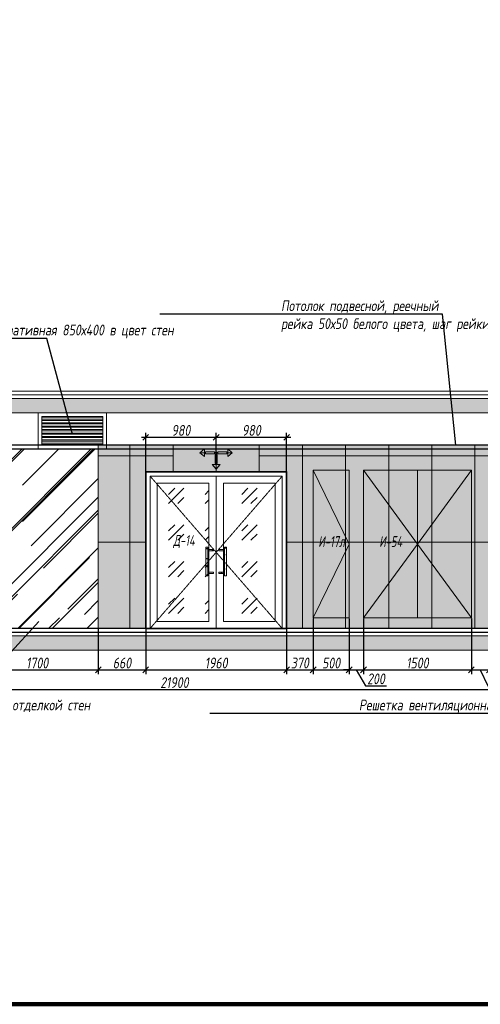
# Model space of a CAD drawing. Header units: millimetres. Extents: x -76220005 to 7466349, y -86687 to 22351.
# Tile 338 of 493: x 162202 to 168611, y -10017 to 3671. Entities that reach past the tile are written whole.
import ezdxf
from ezdxf import colors
from ezdxf.entities.mleader import LeaderData, LeaderLine
from ezdxf.math import Vec2, Vec3

# ---------------------------------------------------------------- set-up
doc = ezdxf.new("R2010")
doc.units = ezdxf.units.MM
doc.linetypes.add('( Hidden )', pattern=[0.375, 0.25, -0.125])
doc.linetypes.add('DASHDOT', pattern=[25.4, 12.7, -6.35, 0, -6.35])
doc.layers.get('Defpoints').update_dxf_attribs({"color": 31})
for name, color, linetype, lineweight in [('A-DETL-GENF', 7, 'Continuous', 5), ('meb', 26, 'Continuous', 15), ('nadpisi_v_tablice', 7, 'Continuous', 9), ('Двери', 7, 'Continuous', 5), ('Отделка стен', 253, 'Continuous', 0), ('пот', 183, 'Continuous', 9)]:
    doc.layers.add(name, color=color, linetype=linetype, lineweight=lineweight)
doc.layers.add('dim_razv', color=7, linetype='DASHDOT', lineweight=9, true_color=0x285228)
doc.layers.add('pol', color=7, linetype='Continuous', lineweight=15, true_color=0x55666d)
doc.styles.add('fl_iso paper', font='isocpeur.ttf', dxfattribs={"width": 0.8, "oblique": 10})
doc.styles.add('In tre', font='isocpeur.ttf', dxfattribs={"width": 0.8, "oblique": 10})
doc.dimstyles.new('In tre 1_50', dxfattribs={"dimtxt": 150, "dimasz": 80, "dimexe": 60, "dimexo": 10, "dimgap": 20, "dimtad": 1, "dimdec": 0, "dimrnd": 5, "dimzin": 0, "dimdsep": 46, "dimtxsty": 'fl_iso paper', "dimblk": 'OBLIQUE', "dimcen": 0, "dimdle": 60, "dimadec": 0, "dimazin": 0, "dimtfac": 1, "dimtdec": 0, "dimtofl": 0, "dimtmove": 1, "dimatfit": 1, "dimfxl": 40, "dimtolj": 1, "dimtzin": 0, "dimarcsym": 1})
pattern_1 = [(352.5, (-100535.84, 244655.6), (100.426047, 107.214405), [0, -115.824, 0, -129.54, 0, -123.825]), (322.5, (-100535.84, 244655.6), (247.41986, 56.70328), [0, -62.484, 0, -104.394, 0, -40.005]), (282.5, (-100602.11, 244721.87), (168.099694, -167.489948), [0, -38.1, 0, -137.16, 0, -179.07]), (272.5, (-100602.1, 244721.87), (209.26523, -114.68433), [0, -19.05, 0, -89.916, 0, -102.87])]

# ---------------------------------------------------------------- blocks, each defined once
blk = doc.blocks.new('_Oblique')
at = {"color": 0, "linetype": 'ByBlock', "lineweight": -2}
blk.add_line((-0.5, -0.5), (0.5, 0.5), dxfattribs=at)
blk = doc.blocks.new('*D122')
at = {"layer": 'Defpoints', "color": 0, "linetype": 'ByBlock', "transparency": 16777216}
for p in [(153406, -5093), (175306, -5093), (175306, -5639)]:
    blk.add_point(p, dxfattribs=at)
at = {"layer": 'dim_razv', "color": 0, "linetype": 'ByBlock', "lineweight": -2, "transparency": 16777216}
for p, q in [((153406, -5103), (153406, -5699)), ((175306, -5103), (175306, -5699)), ((153346, -5639), (175366, -5639))]:
    blk.add_line(p, q, dxfattribs=at)
at = {"layer": 'dim_razv', "color": 0, "linetype": 'ByBlock', "lineweight": -2, "transparency": 16777216, "xscale": 80, "yscale": 80, "zscale": 80, "rotation": 180}
blk.add_blockref('_Oblique', (153406, -5639), dxfattribs=at)
at = {"layer": 'dim_razv', "color": 0, "linetype": 'ByBlock', "lineweight": -2, "transparency": 16777216, "xscale": 80, "yscale": 80, "zscale": 80}
blk.add_blockref('_Oblique', (175306, -5639), dxfattribs=at)
at = {"layer": 'dim_razv', "color": 0, "linetype": 'ByBlock', "transparency": 16777216, "insert": (164356, -5544), "char_height": 150, "attachment_point": 5, "style": 'fl_iso paper'}
blk.add_mtext('\\A1;21900', dxfattribs=at)
blk = doc.blocks.new('*D172')
at = {"layer": 'Defpoints', "color": 0, "linetype": 'ByBlock', "transparency": 16777216}
for p in [(161596, -4793), (163296, -4793), (163296, -5367)]:
    blk.add_point(p, dxfattribs=at)
at = {"layer": 'dim_razv', "color": 0, "linetype": 'ByBlock', "lineweight": -2, "transparency": 16777216}
for p, q in [((161596, -4803), (161596, -5427)), ((163296, -4803), (163296, -5427)), ((161536, -5367), (163356, -5367))]:
    blk.add_line(p, q, dxfattribs=at)
at = {"layer": 'dim_razv', "color": 0, "linetype": 'ByBlock', "lineweight": -2, "transparency": 16777216, "xscale": 80, "yscale": 80, "zscale": 80, "rotation": 180}
blk.add_blockref('_Oblique', (161596, -5367), dxfattribs=at)
at = {"layer": 'dim_razv', "color": 0, "linetype": 'ByBlock', "lineweight": -2, "transparency": 16777216, "xscale": 80, "yscale": 80, "zscale": 80}
blk.add_blockref('_Oblique', (163296, -5367), dxfattribs=at)
at = {"layer": 'dim_razv', "color": 0, "linetype": 'ByBlock', "transparency": 16777216, "insert": (162446, -5272), "char_height": 150, "attachment_point": 5, "style": 'fl_iso paper'}
blk.add_mtext('\\A1;1700', dxfattribs=at)
blk = doc.blocks.new('*D173')
at = {"layer": 'Defpoints', "color": 0, "linetype": 'ByBlock', "transparency": 16777216}
for p in [(163296, -4793), (163956, -4793), (163956, -5367)]:
    blk.add_point(p, dxfattribs=at)
at = {"layer": 'dim_razv', "color": 0, "linetype": 'ByBlock', "lineweight": -2, "transparency": 16777216}
for p, q in [((163296, -4803), (163296, -5427)), ((163956, -4803), (163956, -5427)), ((163236, -5367), (164016, -5367))]:
    blk.add_line(p, q, dxfattribs=at)
at = {"layer": 'dim_razv', "color": 0, "linetype": 'ByBlock', "lineweight": -2, "transparency": 16777216, "xscale": 80, "yscale": 80, "zscale": 80, "rotation": 180}
blk.add_blockref('_Oblique', (163296, -5367), dxfattribs=at)
at = {"layer": 'dim_razv', "color": 0, "linetype": 'ByBlock', "lineweight": -2, "transparency": 16777216, "xscale": 80, "yscale": 80, "zscale": 80}
blk.add_blockref('_Oblique', (163956, -5367), dxfattribs=at)
at = {"layer": 'dim_razv', "color": 0, "linetype": 'ByBlock', "transparency": 16777216, "insert": (163626, -5272), "char_height": 150, "attachment_point": 5, "style": 'fl_iso paper'}
blk.add_mtext('\\A1;660', dxfattribs=at)
blk = doc.blocks.new('*D174')
at = {"layer": 'Defpoints', "color": 0, "linetype": 'ByBlock', "transparency": 16777216}
for p in [(163956, -4793), (165916, -4793), (165916, -5367)]:
    blk.add_point(p, dxfattribs=at)
at = {"layer": 'dim_razv', "color": 0, "linetype": 'ByBlock', "lineweight": -2, "transparency": 16777216}
for p, q in [((163956, -4803), (163956, -5427)), ((165916, -4803), (165916, -5427)), ((163896, -5367), (165976, -5367))]:
    blk.add_line(p, q, dxfattribs=at)
at = {"layer": 'dim_razv', "color": 0, "linetype": 'ByBlock', "lineweight": -2, "transparency": 16777216, "xscale": 80, "yscale": 80, "zscale": 80, "rotation": 180}
blk.add_blockref('_Oblique', (163956, -5367), dxfattribs=at)
at = {"layer": 'dim_razv', "color": 0, "linetype": 'ByBlock', "lineweight": -2, "transparency": 16777216, "xscale": 80, "yscale": 80, "zscale": 80}
blk.add_blockref('_Oblique', (165916, -5367), dxfattribs=at)
at = {"layer": 'dim_razv', "color": 0, "linetype": 'ByBlock', "transparency": 16777216, "insert": (164936, -5272), "char_height": 150, "attachment_point": 5, "style": 'fl_iso paper'}
blk.add_mtext('\\A1;1960', dxfattribs=at)
blk = doc.blocks.new('*D175')
at = {"layer": 'Defpoints', "color": 0, "linetype": 'ByBlock', "transparency": 16777216}
for p in [(166286, -4643), (165916, -4793), (166286, -5367)]:
    blk.add_point(p, dxfattribs=at)
at = {"layer": 'dim_razv', "color": 0, "linetype": 'ByBlock', "lineweight": -2, "transparency": 16777216}
for p, q in [((166286, -4653), (166286, -5427)), ((165916, -4803), (165916, -5427)), ((165856, -5367), (166346, -5367))]:
    blk.add_line(p, q, dxfattribs=at)
at = {"layer": 'dim_razv', "color": 0, "linetype": 'ByBlock', "lineweight": -2, "transparency": 16777216, "xscale": 80, "yscale": 80, "zscale": 80, "rotation": 180}
blk.add_blockref('_Oblique', (165916, -5367), dxfattribs=at)
at = {"layer": 'dim_razv', "color": 0, "linetype": 'ByBlock', "lineweight": -2, "transparency": 16777216, "xscale": 80, "yscale": 80, "zscale": 80}
blk.add_blockref('_Oblique', (166286, -5367), dxfattribs=at)
at = {"layer": 'dim_razv', "color": 0, "linetype": 'ByBlock', "transparency": 16777216, "insert": (166101, -5272), "char_height": 150, "attachment_point": 5, "style": 'fl_iso paper'}
blk.add_mtext('\\A1;370', dxfattribs=at)
blk = doc.blocks.new('*D176')
at = {"layer": 'Defpoints', "color": 0, "linetype": 'ByBlock', "transparency": 16777216}
for p in [(166286, -4643), (166786, -4643), (166786, -5367)]:
    blk.add_point(p, dxfattribs=at)
at = {"layer": 'dim_razv', "color": 0, "linetype": 'ByBlock', "lineweight": -2, "transparency": 16777216}
for p, q in [((166286, -4653), (166286, -5427)), ((166786, -4653), (166786, -5427)), ((166226, -5367), (166846, -5367))]:
    blk.add_line(p, q, dxfattribs=at)
at = {"layer": 'dim_razv', "color": 0, "linetype": 'ByBlock', "lineweight": -2, "transparency": 16777216, "xscale": 80, "yscale": 80, "zscale": 80, "rotation": 180}
blk.add_blockref('_Oblique', (166286, -5367), dxfattribs=at)
at = {"layer": 'dim_razv', "color": 0, "linetype": 'ByBlock', "lineweight": -2, "transparency": 16777216, "xscale": 80, "yscale": 80, "zscale": 80}
blk.add_blockref('_Oblique', (166786, -5367), dxfattribs=at)
at = {"layer": 'dim_razv', "color": 0, "linetype": 'ByBlock', "transparency": 16777216, "insert": (166536, -5272), "char_height": 150, "attachment_point": 5, "style": 'fl_iso paper'}
blk.add_mtext('\\A1;500', dxfattribs=at)
blk = doc.blocks.new('*D177')
at = {"layer": 'Defpoints', "color": 0, "linetype": 'ByBlock', "transparency": 16777216}
for p in [(166786, -4643), (166986, -4643), (166986, -5367)]:
    blk.add_point(p, dxfattribs=at)
at = {"layer": 'dim_razv', "color": 0, "linetype": 'ByBlock', "lineweight": -2, "transparency": 16777216}
for p, q in [((166786, -4653), (166786, -5427)), ((166986, -4653), (166986, -5427)), ((166786, -5367), (166706, -5367)), ((166786, -5367), (166986, -5367)), ((166886, -5367), (167012, -5587)), ((166986, -5367), (167066, -5367)), ((167012, -5587), (167307, -5587))]:
    blk.add_line(p, q, dxfattribs=at)
at = {"layer": 'dim_razv', "color": 0, "linetype": 'ByBlock', "lineweight": -2, "transparency": 16777216, "xscale": 80, "yscale": 80, "zscale": 80}
blk.add_blockref('_Oblique', (166786, -5367), dxfattribs=at)
at = {"layer": 'dim_razv', "color": 0, "linetype": 'ByBlock', "lineweight": -2, "transparency": 16777216, "xscale": 80, "yscale": 80, "zscale": 80, "rotation": 180}
blk.add_blockref('_Oblique', (166986, -5367), dxfattribs=at)
at = {"layer": 'dim_razv', "color": 0, "linetype": 'ByBlock', "transparency": 16777216, "insert": (167160, -5492), "char_height": 150, "attachment_point": 5, "style": 'fl_iso paper'}
blk.add_mtext('\\A1;200', dxfattribs=at)
blk = doc.blocks.new('*D178')
at = {"layer": 'Defpoints', "color": 0, "linetype": 'ByBlock', "transparency": 16777216}
for p in [(166986, -4643), (168486, -4643), (168486, -5367)]:
    blk.add_point(p, dxfattribs=at)
at = {"layer": 'dim_razv', "color": 0, "linetype": 'ByBlock', "lineweight": -2, "transparency": 16777216}
for p, q in [((166986, -4653), (166986, -5427)), ((168486, -4653), (168486, -5427)), ((166926, -5367), (168546, -5367))]:
    blk.add_line(p, q, dxfattribs=at)
at = {"layer": 'dim_razv', "color": 0, "linetype": 'ByBlock', "lineweight": -2, "transparency": 16777216, "xscale": 80, "yscale": 80, "zscale": 80, "rotation": 180}
blk.add_blockref('_Oblique', (166986, -5367), dxfattribs=at)
at = {"layer": 'dim_razv', "color": 0, "linetype": 'ByBlock', "lineweight": -2, "transparency": 16777216, "xscale": 80, "yscale": 80, "zscale": 80}
blk.add_blockref('_Oblique', (168486, -5367), dxfattribs=at)
at = {"layer": 'dim_razv', "color": 0, "linetype": 'ByBlock', "transparency": 16777216, "insert": (167736, -5272), "char_height": 150, "attachment_point": 5, "style": 'fl_iso paper'}
blk.add_mtext('\\A1;1500', dxfattribs=at)
blk = doc.blocks.new('*D179')
at = {"layer": 'Defpoints', "color": 0, "linetype": 'ByBlock', "transparency": 16777216}
for p in [(168486, -4643), (168736, -4793), (168736, -5367)]:
    blk.add_point(p, dxfattribs=at)
at = {"layer": 'dim_razv', "color": 0, "linetype": 'ByBlock', "lineweight": -2, "transparency": 16777216}
for p, q in [((168486, -4653), (168486, -5427)), ((168736, -4803), (168736, -5427)), ((168426, -5367), (168796, -5367)), ((168611, -5367), (168715, -5587)), ((168715, -5587), (169010, -5587))]:
    blk.add_line(p, q, dxfattribs=at)
at = {"layer": 'dim_razv', "color": 0, "linetype": 'ByBlock', "lineweight": -2, "transparency": 16777216, "xscale": 80, "yscale": 80, "zscale": 80, "rotation": 180}
blk.add_blockref('_Oblique', (168486, -5367), dxfattribs=at)
at = {"layer": 'dim_razv', "color": 0, "linetype": 'ByBlock', "lineweight": -2, "transparency": 16777216, "xscale": 80, "yscale": 80, "zscale": 80}
blk.add_blockref('_Oblique', (168736, -5367), dxfattribs=at)
at = {"layer": 'dim_razv', "color": 0, "linetype": 'ByBlock', "transparency": 16777216, "insert": (168863, -5492), "char_height": 150, "attachment_point": 5, "style": 'fl_iso paper'}
blk.add_mtext('\\A1;250', dxfattribs=at)
blk = doc.blocks.new('1')
at = {"layer": 'pol', "linetype": 'ByBlock'}
h = blk.add_hatch(color=1, dxfattribs=at)
h.paths.add_polyline_path([(35776, 73135), (35803, 73135), (35803, 73259), (35776, 73259)])
h.paths.add_polyline_path([(35790, 73275), (35843, 73275), (35790, 73338)])
h.paths.add_polyline_path([(35790, 73275), (35736, 73275), (35790, 73338)])
edge = h.paths.add_edge_path()
edge.add_arc((35790, 73111), 13.4, 0, 360)
h = blk.add_hatch(color=1, dxfattribs=at)
h.paths.add_polyline_path([(35813, 73097), (35813, 73124), (35937, 73124), (35937, 73097)])
h.paths.add_polyline_path([(35952, 73111), (35952, 73164), (36016, 73111)])
h.paths.add_polyline_path([(35952, 73111), (35952, 73057), (36016, 73111)])
at = {"layer": 'pol', "color": 1, "linetype": 'ByBlock'}
for points in [[(35790, 73275), (35736, 73275), (35790, 73338), (35790, 73275)], [(35790, 73275), (35843, 73275), (35790, 73338), (35790, 73275)], [(35952, 73111), (35952, 73164), (36016, 73111), (35952, 73111)], [(35952, 73111), (35952, 73057), (36016, 73111), (35952, 73111)]]:
    blk.add_lwpolyline(points, dxfattribs=at)
for points in [[(35776, 73135), (35803, 73135), (35803, 73259), (35776, 73259)], [(35813, 73097), (35813, 73124), (35937, 73124), (35937, 73097)]]:
    blk.add_lwpolyline(points, close=True, dxfattribs=at)
blk.add_circle((35790, 73111), 13.4, dxfattribs=at)
blk = doc.blocks.new('*D205')
at = {"color": 0, "lineweight": -2, "transparency": 16777216}
for p, q in [((163896, -2133), (164996, -2133)), ((163956, -2603), (163956, -2073)), ((164936, -2283), (164936, -2073))]:
    blk.add_line(p, q, dxfattribs=at)
at = {"layer": 'Defpoints', "color": 0, "transparency": 16777216}
for p in [(164936, -2133), (164936, -2293), (163956, -2613)]:
    blk.add_point(p, dxfattribs=at)
at = {"color": 0, "lineweight": -2, "transparency": 16777216, "xscale": 80, "yscale": 80, "zscale": 80, "rotation": 180}
blk.add_blockref('_Oblique', (163956, -2133), dxfattribs=at)
at = {"color": 0, "lineweight": -2, "transparency": 16777216, "xscale": 80, "yscale": 80, "zscale": 80}
blk.add_blockref('_Oblique', (164936, -2133), dxfattribs=at)
at = {"color": 0, "transparency": 16777216, "insert": (164446, -2038), "char_height": 150, "attachment_point": 5, "style": 'fl_iso paper'}
blk.add_mtext('\\A1;980', dxfattribs=at)
blk = doc.blocks.new('*D206')
at = {"color": 0, "lineweight": -2, "transparency": 16777216}
for p, q in [((164876, -2133), (165976, -2133)), ((164936, -2339), (164936, -2073)), ((165916, -2603), (165916, -2073))]:
    blk.add_line(p, q, dxfattribs=at)
at = {"layer": 'Defpoints', "color": 0, "transparency": 16777216}
for p in [(165916, -2133), (164936, -2349), (165916, -2613)]:
    blk.add_point(p, dxfattribs=at)
at = {"color": 0, "lineweight": -2, "transparency": 16777216, "xscale": 80, "yscale": 80, "zscale": 80, "rotation": 180}
blk.add_blockref('_Oblique', (164936, -2133), dxfattribs=at)
at = {"color": 0, "lineweight": -2, "transparency": 16777216, "xscale": 80, "yscale": 80, "zscale": 80}
blk.add_blockref('_Oblique', (165916, -2133), dxfattribs=at)
at = {"color": 0, "transparency": 16777216, "insert": (165426, -2038), "char_height": 150, "attachment_point": 5, "style": 'fl_iso paper'}
blk.add_mtext('\\A1;980', dxfattribs=at)

msp = doc.modelspace()

# ---------------------------------------------------------------- hatches: boundary and pattern name
at = {"true_color": 0x5294a7}
h = msp.add_hatch(dxfattribs=at)
h.set_pattern_fill('AR-RROOF', color=135, scale=20, angle=45, style=0)
h.set_pattern_definition([(45, (-410, 0), (431.0523, 1149.4728), [7620, -1016, 2540, -508]), (45, (-111.86, 657.35), (-836.96, 118.5394), [1524, -167.64, 3048, -381]), (45, (-535.72, 484.93), (1627.2224, 2108.56414), [4064, -711.2, 2032, -508])])
h.paths.add_polyline_path([(161596, -2292.9), (163296, -2292.9), (163296, -4792.9), (161596, -4792.9)])
at = {"true_color": 0xcccccc}
h = msp.add_hatch(dxfattribs=at)
h.set_pattern_fill('AR-SAND', color=254, scale=3, angle=315)
h.set_pattern_definition(pattern_1)
h.paths.add_polyline_path([(164820.7, -4057.8), (164793.6, -4057.8), (164793.6, -3661.3), (164820.7, -3661.3)])
h = msp.add_hatch(dxfattribs=at)
h.set_pattern_fill('AR-SAND', color=254, scale=3, angle=315)
h.set_pattern_definition(pattern_1)
edge = h.paths.add_edge_path()
edge.add_line((164893.2, -3692.3), (164820.7, -3692.3))
edge.add_line((164820.7, -3692.3), (164820.7, -3711.6))
edge.add_line((164820.7, -3711.6), (164893.2, -3711.6))
edge.add_arc((164887.9, -3701.9), 11, 298.44951, 421.55049)
h = msp.add_hatch(dxfattribs=at)
h.set_pattern_fill('AR-SAND', color=254, scale=3, angle=315)
h.set_pattern_definition(pattern_1)
edge = h.paths.add_edge_path()
edge.add_line((164978.9, -3692.3), (165051.3, -3692.3))
edge.add_line((165051.3, -3692.3), (165051.3, -3711.6))
edge.add_line((165051.3, -3711.6), (164978.9, -3711.6))
edge.add_arc((164984.2, -3701.9), 11, 118.44951, 241.55049, ccw=False)
h = msp.add_hatch(dxfattribs=at)
h.set_pattern_fill('AR-SAND', color=254, scale=3, angle=315)
h.set_pattern_definition(pattern_1)
h.paths.add_polyline_path([(165051.3, -4057.8), (165078.4, -4057.8), (165078.4, -3661.3), (165051.3, -3661.3)])
h = msp.add_hatch(dxfattribs=at)
h.set_pattern_fill('AR-SAND', color=254, scale=3, angle=315)
h.set_pattern_definition(pattern_1)
edge = h.paths.add_edge_path()
edge.add_line((164893.2, -4026.9), (164820.7, -4026.9))
edge.add_line((164820.7, -4026.9), (164820.7, -4007.6))
edge.add_line((164820.7, -4007.6), (164893.2, -4007.6))
edge.add_arc((164887.9, -4017.2), 11, -61.55049, 61.55049, ccw=False)
h = msp.add_hatch(dxfattribs=at)
h.set_pattern_fill('AR-SAND', color=254, scale=3, angle=315)
h.set_pattern_definition(pattern_1)
edge = h.paths.add_edge_path()
edge.add_line((164978.9, -4026.9), (165051.3, -4026.9))
edge.add_line((165051.3, -4026.9), (165051.3, -4007.6))
edge.add_line((165051.3, -4007.6), (164978.9, -4007.6))
edge.add_arc((164984.2, -4017.2), 11, 118.44951, 241.55049)
at = {"layer": 'A-DETL-GENF'}
h = msp.add_hatch(dxfattribs=at)
h.set_pattern_fill('ANSI35', color=256, scale=20, style=0)
h.paths.add_polyline_path([(253226, -1792.9), (253226, -1592.9), (152547.4, -1592.9), (152547.4, -1792.9)])
h.paths.add_polyline_path([(260386, -4892.9), (260386, -5092.9), (310754.9, -5092.9), (310754.9, -4892.9)])
h.paths.add_polyline_path([(253226, -5092.9), (253226, -4892.9), (152547.4, -4892.9), (152547.4, -5092.9)])
at = {"layer": 'dim_razv', "true_color": 0xeceae4, "transparency": 33554687}
h = msp.add_hatch(dxfattribs=at)
h.set_pattern_fill('AR-SAND', color=254, scale=3, angle=315)
h.set_pattern_definition([(352.5, (120932.77, 10341.21), (100.42605, 107.214405), [0, -115.824, 0, -129.54, 0, -123.825]), (322.5, (120932.77, 10341.21), (247.41986, 56.70328), [0, -62.484, 0, -104.394, 0, -40.005]), (282.5, (120866.5, 10407.49), (168.09969, -167.48995), [0, -38.1, 0, -137.16, 0, -179.07]), (272.5, (120866.5, 10407.49), (209.26523, -114.68433), [0, -19.05, 0, -89.916, 0, -102.87])])
h.paths.add_polyline_path([(153406, -2242.9), (153686, -2242.9), (153686, -4792.9), (153406, -4792.9)])
h.paths.add_polyline_path([(154736, -4792.9), (154736, -2242.9), (161596, -2242.9), (161596, -4792.9), (156686, -4792.9), (156686, -2592.9), (155236, -2592.9), (155236, -4792.9)])
h.paths.add_polyline_path([(156936, -4742.9), (157736, -4742.9), (157736, -4092.9), (156936, -4092.9)], flags=16)
h.paths.add_polyline_path([(163296, -4792.9), (163296, -2242.9), (191086, -2242.9), (191086, -4792.9), (170186, -4792.9), (170186, -2592.9), (168736, -2592.9), (168736, -4792.9), (165916, -4792.9), (165916, -2612.9), (163956, -2612.9), (163956, -4792.9)])
h.paths.add_polyline_path([(170586, -4742.9), (171386, -4742.9), (171386, -4092.9), (170586, -4092.9)], flags=16)
h.paths.add_polyline_path([(192596, -4792.9), (192596, -2592.9), (191086, -2592.9), (191086, -2242.9), (193191, -2242.9), (193191, -4792.9)])
h.paths.add_polyline_path([(194891, -4792.9), (194891, -2242.9), (206566, -2242.9), (206566, -4792.9), (206166, -4792.9), (206166, -2592.9), (204716, -2592.9), (204716, -4792.9), (197446, -4792.9), (197446, -2612.9), (195486, -2612.9), (195486, -4792.9)])
h.paths.add_polyline_path([(203611, -4742.9), (204411, -4742.9), (204411, -4092.9), (203611, -4092.9)], flags=16)
h.paths.add_polyline_path([(207616, -2242.9), (209226, -2242.9), (209226, -4792.9), (207616, -4792.9)])
h.paths.add_polyline_path([(210276, -2242.9), (210436, -2242.9), (210436, -4792.9), (210276, -4792.9)])
h.paths.add_polyline_path([(211486, -2242.9), (215566, -2242.9), (215566, -4792.9), (211486, -4792.9)])
h.paths.add_polyline_path([(216616, -2242.9), (228476, -2242.9), (228476, -4792.9), (216616, -4792.9)])
h.paths.add_polyline_path([(218226, -3362.9), (218976, -3362.9), (218976, -4712.9), (218226, -4712.9)], flags=16)
h.paths.add_polyline_path([(229526, -2242.9), (235726, -2242.9), (235726, -4792.9), (229526, -4792.9)])
h.paths.add_polyline_path([(231061, -3362.9), (231811, -3362.9), (231811, -4712.9), (231061, -4712.9)], flags=16)
h.paths.add_polyline_path([(236776, -4792.9), (245836, -4792.9), (245836, -2242.9), (236776, -2242.9)])
h.paths.add_polyline_path([(246886, -2242.9), (248546, -2242.9), (248546, -4792.9), (246886, -4792.9)])
h.paths.add_polyline_path([(249596, -4792.9), (249596, -2242.9), (252956, -2242.9), (252956, -2292.9), (253226, -2292.9), (253226, -1293.9), (260386, -1293.9), (260386, -2292.9), (260656, -2292.9), (260656, -2242.9), (261746, -2242.9), (261746, -4792.9)])
h.paths.add_polyline_path([(251521, -3362.9), (252271, -3362.9), (252271, -4712.9), (251521, -4712.9)], flags=16)
h.paths.add_polyline_path([(262796, -2242.9), (265136, -2242.9), (265136, -4792.9), (262796, -4792.9)])
h.paths.add_polyline_path([(266186, -2242.9), (270836, -2242.9), (270836, -4792.9), (266186, -4792.9)])
h.paths.add_polyline_path([(267181.5, -3362.9), (267931.5, -3362.9), (267931.5, -4712.9), (267181.5, -4712.9)], flags=16)
h.paths.add_polyline_path([(271886, -2242.9), (275986, -2242.9), (275986, -4792.9), (271886, -4792.9)])
h.paths.add_polyline_path([(277036, -2242.9), (285161, -2242.9), (285161, -4792.9), (277036, -4792.9)])
h.paths.add_polyline_path([(282406.3, -3362.9), (283156.3, -3362.9), (283156.3, -4712.9), (282406.3, -4712.9)], flags=16)
h.paths.add_polyline_path([(286211, -2242.9), (292786, -2242.9), (292786, -4792.9), (286211, -4792.9)])
h.paths.add_polyline_path([(290581.3, -3362.9), (291331.3, -3362.9), (291331.3, -4712.9), (290581.3, -4712.9)], flags=16)
h.paths.add_polyline_path([(293836, -2242.9), (296236, -2242.9), (296236, -4792.9), (293836, -4792.9)])
h.paths.add_polyline_path([(297286, -2242.9), (304516, -2242.9), (304516, -4792.9), (297286, -4792.9)])
h.paths.add_polyline_path([(305566, -2242.9), (306096, -2242.9), (306096, -4792.9), (305566, -4792.9)])
h.paths.add_polyline_path([(307146, -2242.9), (310246, -2242.9), (310246, -4792.9), (307146, -4792.9)])
at = {"layer": 'meb', "lineweight": 13, "transparency": 33554687}
h = msp.add_hatch(dxfattribs=at)
h.set_pattern_fill('ANSI32', color=256, scale=5, angle=135)
h.set_pattern_definition([(180, (-70551.067, 957.47), (-4e-15, -47.625), []), (180, (-70566.94, 973.344), (-4e-15, -47.625), [])])
h.paths.add_polyline_path([(162511, -2242.9), (163361, -2242.9), (163361, -1842.9), (162511, -1842.9)])
at = {"layer": 'пот', "lineweight": 0, "true_color": 0x7e9fe7}
h = msp.add_hatch(dxfattribs=at)
h.set_pattern_fill('GOST_GLASS', color=161, scale=60)
h.set_pattern_definition([(45, (-170, -2e-12), (509.1169, -5e-14), [300, -420]), (45, (-42.72, -2e-12), (509.1169, -5e-14), [120, -600]), (45, (-170, 127.28), (509.1169, -5e-14), [120, -600])])
h.paths.add_polyline_path([(164116, -2772.9), (164836, -2772.9), (164836, -4692.9), (164116, -4692.9)])
h.paths.add_polyline_path([(165036, -2772.9), (165756, -2772.9), (165756, -4692.9), (165036, -4692.9)])

# ---------------------------------------------------------------- linework, layer by layer
at = {"lineweight": 13}
for points in [[(253226, -1492.9), (152547.4, -1492.9), (152547.4, -1542.9), (253226, -1542.9)], [(253226, -1592.9), (152547.4, -1592.9), (152547.4, -1542.9), (253226, -1542.9)], [(253226, -1592.9), (152547.4, -1592.9), (152547.4, -1792.9), (253226, -1792.9)], [(166286, -2592.9), (166786, -3617.9), (166286, -4642.9)], [(166986, -2592.9), (167736, -3617.9), (166986, -4642.9)], [(167736, -2592.9), (167736, -4642.9)], [(168486, -2592.9), (167736, -3617.9), (168486, -4642.9)], [(164936, -2672.9), (164936, -4792.9)], [(253226, -4892.9), (152547.4, -4892.9), (152547.4, -4842.9), (153206, -4842.9)], [(253226, -4892.9), (152547.4, -4892.9), (152547.4, -5092.9), (253226, -5092.9)], [(153406, -4842.9), (253226, -4842.9)]]:
    msp.add_lwpolyline(points, dxfattribs=at)
for points in [[(162461, -2292.9), (163411, -2292.9), (163411, -1792.9), (162461, -1792.9)], [(162511, -2242.9), (163361, -2242.9), (163361, -1842.9), (162511, -1842.9)], [(161596, -2292.9), (163296, -2292.9), (163296, -4792.9), (161596, -4792.9)], [(166286, -4642.9), (166286, -2592.9), (166786, -2592.9), (166786, -4642.9)], [(166986, -4642.9), (166986, -2592.9), (168486, -2592.9), (168486, -4642.9)], [(164016, -4792.9), (164016, -2672.9), (165856, -2672.9), (165856, -4792.9)], [(164016, -2672.9), (164936, -2672.9), (164936, -4792.9), (164016, -4792.9)], [(164936, -2672.9), (165856, -2672.9), (165856, -4792.9), (164936, -4792.9)], [(164116, -2772.9), (164836, -2772.9), (164836, -4692.9), (164116, -4692.9)], [(165036, -2772.9), (165756, -2772.9), (165756, -4692.9), (165036, -4692.9)], [(164820.7, -4057.8), (164793.6, -4057.8), (164793.6, -3661.3), (164820.7, -3661.3)], [(165051.3, -4057.8), (165078.4, -4057.8), (165078.4, -3661.3), (165051.3, -3661.3)]]:
    msp.add_lwpolyline(points, close=True, dxfattribs=at)
at = {"lineweight": 30}
for points in [[(252956, -2242.9), (153406, -2242.9), (153406, -2292.9), (252956, -2292.9)], [(253226, -4792.9), (153406, -4792.9)], [(153406, -4842.9), (253226, -4842.9)]]:
    msp.add_lwpolyline(points, dxfattribs=at)
at = {"lineweight": 0}
msp.add_lwpolyline([(163296, -4792.9), (163296, -2242.9), (191086, -2242.9), (191086, -4792.9), (170186, -4792.9), (170186, -2592.9), (168736, -2592.9), (168736, -4792.9), (165916, -4792.9), (165916, -2612.9), (163956, -2612.9), (163956, -4792.9)], close=True, dxfattribs=at)
at = {"lineweight": 35}
msp.add_lwpolyline([(163956, -4792.9), (163956, -2612.9), (165916, -2612.9), (165916, -4792.9)], close=True, dxfattribs=at)
at = {"linetype": '( Hidden )', "lineweight": 13, "ltscale": 10}
for points in [[(164016, -2672.9), (164936, -3732.9), (164016, -4792.9)], [(165856, -2672.9), (164936, -3732.9), (165856, -4792.9)]]:
    msp.add_lwpolyline(points, dxfattribs=at)
at = {"lineweight": 13}
for points in [[(164893.2, -3692.3), (164820.7, -3692.3), (164820.7, -3711.6), (164893.2, -3711.6, 0.5955342)], [(164978.9, -3692.3), (165051.3, -3692.3), (165051.3, -3711.6), (164978.9, -3711.6, -0.5955342)], [(164893.2, -4026.9), (164820.7, -4026.9), (164820.7, -4007.6), (164893.2, -4007.6, -0.5955342)], [(164978.9, -4026.9), (165051.3, -4026.9), (165051.3, -4007.6), (164978.9, -4007.6, 0.5955342)]]:
    msp.add_lwpolyline(points, format="xyb", close=True, dxfattribs=at)
at = {"layer": 'Defpoints', "color": 1, "lineweight": 100}
msp.add_lwpolyline([(145825.4, -10016.5), (315237.4, -10016.5), (315237.4, 17359), (145825.4, 17359)], close=True, dxfattribs=at)
at = {"layer": 'Отделка стен', "transparency": 33554687}
for points in [[(163296, -2392.9), (163736, -2392.9), (163736, -2242.9), (163486, -2242.9)], [(164336, -2512.9), (164336, -2242.9), (163736, -2242.9), (163736, -2392.9), (163956, -2392.9)], [(165916, -2392.9), (166136, -2392.9), (166136, -2242.9), (165536, -2242.9), (165536, -2512.9)], [(169136, -2592.9), (169136, -2242.9), (168536, -2242.9), (168536, -2392.9), (168886, -2392.9)], [(163296, -3592.9), (163736, -3592.9), (163736, -2392.9), (163296, -2392.9)], [(164336, -2392.9), (163736, -2392.9), (163736, -3592.9), (163956, -3592.9)], [(165916, -3592.9), (166136, -3592.9), (166136, -2392.9), (165536, -2392.9)], [(169136, -2392.9), (168536, -2392.9), (168536, -3592.9), (168736, -3592.9)], [(163271, -4792.9), (163736, -4792.9), (163736, -3592.9), (163296, -3592.9)], [(163821, -3592.9), (163736, -3592.9), (163736, -4792.9), (163956, -4792.9)], [(165916, -4792.9), (166136, -4792.9), (166136, -3592.9), (165916, -3592.9)]]:
    msp.add_lwpolyline(points, dxfattribs=at)
for points in [[(164336, -2242.9), (164336, -2612.9), (164936, -2612.9), (164936, -2242.9)], [(164936, -2242.9), (164936, -2612.9), (165536, -2612.9), (165536, -2242.9)], [(166136, -2242.9), (166136, -2392.9), (166736, -2392.9), (166736, -2242.9)], [(166736, -2242.9), (166736, -2392.9), (167336, -2392.9), (167336, -2242.9)], [(167336, -2242.9), (167336, -2392.9), (167936, -2392.9), (167936, -2242.9)], [(167936, -2242.9), (167936, -2392.9), (168536, -2392.9), (168536, -2242.9)], [(166136, -2392.9), (166136, -3592.9), (166736, -3592.9), (166736, -2392.9)], [(166736, -2392.9), (166736, -3592.9), (167336, -3592.9), (167336, -2392.9)], [(167336, -2392.9), (167336, -3592.9), (167936, -3592.9), (167936, -2392.9)], [(167936, -2392.9), (167936, -3592.9), (168536, -3592.9), (168536, -2392.9)], [(166136, -3592.9), (166136, -4792.9), (166736, -4792.9), (166736, -3592.9)], [(166736, -3592.9), (166736, -4792.9), (167336, -4792.9), (167336, -3592.9)], [(167336, -3592.9), (167336, -4792.9), (167936, -4792.9), (167936, -3592.9)], [(167936, -3592.9), (167936, -4792.9), (168536, -4792.9), (168536, -3592.9)]]:
    msp.add_lwpolyline(points, close=True, dxfattribs=at)

# ---------------------------------------------------------------- block references
at = {"linetype": 'ByBlock', "rotation": 180}
for p, xscale, yscale, zscale in [((200506.4, 70313.4), 0.9938708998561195, 0.9938708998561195, 0.9938708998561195), ((129365.6, 70313.4), -0.9938708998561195, 0.9938708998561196, 0.9938708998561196)]:
    msp.add_blockref('1', p, dxfattribs=dict(at, xscale=xscale, yscale=yscale, zscale=zscale))

# ---------------------------------------------------------------- texts
at = {"layer": 'nadpisi_v_tablice', "lineweight": 18, "attachment_point": 1, "style": 'fl_iso paper'}
for s, insert, char_height, width in [('\\pi1232.9;Условные обозначения систем ОВиК', (110923.7, -1449.4), 400, 9720.362), ('\\pi1853.2;Обозначение \\P\\pi1685.2;и изображение', (108648.8, -2794.1), 300, 5595.365)]:
    msp.add_mtext(s, dxfattribs=dict(at, insert=insert, char_height=char_height, width=width))
at = {"layer": 'Двери', "lineweight": 0, "char_height": 150, "attachment_point": 5, "style": 'fl_iso paper'}
for s, insert in [('{\\W0.7;Д-14}', (164488.9, -3583.5)), ('{\\W0.7;И-17л}', (166541.6, -3583.5)), ('{\\W0.7;И-54}', (167364.2, -3583.5))]:
    msp.add_mtext_dynamic_manual_height_columns(s, width=190.261, gutter_width=1350, heights=[0], dxfattribs=dict(at, insert=insert))

# ---------------------------------------------------------------- dimensions: what is measured, and where the dimension line sits
for base, p1, p2, picture, middle in [((164936, -2132.7), (163956, -2612.9), (164936, -2292.9), '*D205', (164446, -2037.7)), ((165916, -2132.7), (164936, -2349), (165916, -2612.9), '*D206', (165426, -2037.7))]:
    dim = msp.add_linear_dim(base=base, p1=p1, p2=p2, dimstyle='In tre 1_50')
    dim.commit()
    dim.dimension.update_dxf_attribs({"geometry": picture, "text_midpoint": middle})
at = {"layer": 'dim_razv', "linetype": 'ByBlock'}
for base, p1, p2, picture, middle in [((166286, -5367.1), (165916, -4792.9), (166286, -4642.9), '*D175', (166101, -5272.1)), ((166786, -5367.1), (166286, -4642.9), (166786, -4642.9), '*D176', (166536, -5272.1)), ((168486, -5367.1), (166986, -4642.9), (168486, -4642.9), '*D178', (167736, -5272.1)), ((163296, -5367.1), (161596, -4792.9), (163296, -4792.9), '*D172', (162446, -5272.1)), ((163956, -5367.1), (163296, -4792.9), (163956, -4792.9), '*D173', (163626, -5272.1)), ((165916, -5367.1), (163956, -4792.9), (165916, -4792.9), '*D174', (164936, -5272.1)), ((175306, -5639.1), (153406, -5092.9), (175306, -5092.9), '*D122', (164356, -5544.1))]:
    dim = msp.add_linear_dim(base=base, p1=p1, p2=p2, dimstyle='In tre 1_50', dxfattribs=at)
    dim.commit()
    dim.dimension.update_dxf_attribs({"geometry": picture, "text_midpoint": middle})
for base, p1, p2, picture, middle in [((166986, -5367.1), (166786, -4642.9), (166986, -4642.9), '*D177', (167032.3, -5587.1)), ((168736, -5367.1), (168486, -4642.9), (168736, -4792.9), '*D179', (168735.4, -5587.1))]:
    dim = msp.add_linear_dim(base=base, p1=p1, p2=p2, dimstyle='In tre 1_50', dxfattribs=at)
    dim.commit()
    dim.dimension.update_dxf_attribs({"geometry": picture, "text_midpoint": middle, "dimtype": 160})

# ---------------------------------------------------------------- leaders
at = {"layer": 'dim_razv', "color": 0, "linetype": 'ByBlock'}
ml = msp.add_multileader_mtext('Standard', dxfattribs=at)
ml.set_content('Потолок подвесной, реечный\\Pрейка 50х50 белого цвета, шаг рейки 120-125мм', style='In tre')
ml.set_leader_properties()
ml.build(insert=Vec2(0, 0))
ml.multileader.update_dxf_attribs({"text_left_attachment_type": 6, "text_right_attachment_type": 6, "dogleg_length": 1, "arrow_head_size": 0, "scale": 50})
ctx = ml.context
ctx.base_point, ctx.scale, ctx.char_height, ctx.arrow_head_size, ctx.landing_gap_size, ctx.plane_origin = Vec3(165834, -424.7), 50, 150, 0, 4.5, Vec3(174381.1, -2219.3)
ctx.left_attachment, ctx.right_attachment = 6, 6
notes = []
notes.append((ctx, [(0, (1, 1, 0), (168085.9, -424.7), (-1, 0), 50, [(1, [(168268.7, -2242.9)], 0, [])])]))
ctx.mtext.insert, ctx.mtext.width, ctx.mtext.defined_height, ctx.mtext.flow_direction = Vec3(165838.5, -229.7), 2509.515, 696.6, 5
ml = msp.add_multileader_mtext('Standard', dxfattribs=at)
ml.set_content('Решетка вентиляционная декоративная 850х400 в цвет стен', style='In tre')
ml.set_leader_properties()
ml.build(insert=Vec2(0, 0))
ml.multileader.update_dxf_attribs({"text_left_attachment_type": 6, "text_right_attachment_type": 6, "dogleg_length": 1, "arrow_head_size": 0, "scale": 50})
ctx = ml.context
ctx.base_point, ctx.scale, ctx.char_height, ctx.arrow_head_size, ctx.landing_gap_size, ctx.plane_origin = Vec3(159670.8, -762.6), 50, 150, 0, 4.5, Vec3(169161.1, -2850.3)
ctx.left_attachment, ctx.right_attachment = 6, 6
notes.append((ctx, [(0, (1, 1, 0), (162578.1, -762.6), (-1, 0), 50, [(1, [(162936, -2092.9)], 0, [])])]))
ctx.mtext.insert, ctx.mtext.width, ctx.mtext.defined_height, ctx.mtext.flow_direction = Vec3(159675.3, -567.6), 2996.732, 696.6, 5
ml = msp.add_multileader_mtext('Standard', dxfattribs=at)
ml.set_content('Решетка вентиляционная декоративная 700х550 в цвет стен', style='In tre')
ml.set_leader_properties()
ml.build(insert=Vec2(0, 0))
ml.multileader.update_dxf_attribs({"text_left_attachment_type": 6, "text_right_attachment_type": 6, "dogleg_length": 1, "arrow_head_size": 0, "scale": 50})
ctx = ml.context
ctx.base_point, ctx.scale, ctx.char_height, ctx.arrow_head_size, ctx.landing_gap_size, ctx.plane_origin = Vec3(153211.1, -5975.2), 50, 150, 0, 4.5, Vec3(162642.7, -7769.7)
ctx.left_attachment, ctx.right_attachment = 6, 6
notes.append((ctx, [(0, (1, 1, 0), (156106.4, -5975.2), (-1, 0), 50, [(1, [(157181, -4692.9)], 0, [])])]))
ctx.mtext.insert, ctx.mtext.width, ctx.mtext.defined_height, ctx.mtext.flow_direction = Vec3(153215.6, -5780.2), 2949.976, 696.6, 5
ml = msp.add_multileader_mtext('Standard', dxfattribs=at)
ml.set_content('Зеркало на стене, выполнить в один уровень с отделкой стен', style='In tre')
ml.set_leader_properties()
ml.build(insert=Vec2(0, 0))
ml.multileader.update_dxf_attribs({"text_left_attachment_type": 6, "text_right_attachment_type": 6, "dogleg_length": 1, "arrow_head_size": 0, "scale": 50})
ctx = ml.context
ctx.base_point, ctx.scale, ctx.char_height, ctx.arrow_head_size, ctx.landing_gap_size, ctx.plane_origin = Vec3(158376.6, -5975.2), 50, 150, 0, 4.5, Vec3(167928.6, -7769.7)
ctx.left_attachment, ctx.right_attachment = 6, 6
notes.append((ctx, [(0, (1, 1, 0), (161299.2, -5975.2), (-1, 0), 50, [(1, [(162466.9, -4692.9)], 0, [])])]))
ctx.mtext.insert, ctx.mtext.width, ctx.mtext.defined_height, ctx.mtext.flow_direction = Vec3(158381.1, -5780.2), 3043.138, 696.6, 5
ml = msp.add_multileader_mtext('Standard', dxfattribs=at)
ml.set_content('Решетка вентиляционная декоративная 700х550 в цвет стен', style='In tre')
ml.set_leader_properties()
ml.build(insert=Vec2(0, 0))
ml.multileader.update_dxf_attribs({"text_left_attachment_type": 6, "text_right_attachment_type": 6, "dogleg_length": 1, "arrow_head_size": 0, "scale": 50})
ctx = ml.context
ctx.base_point, ctx.scale, ctx.char_height, ctx.arrow_head_size, ctx.landing_gap_size, ctx.plane_origin = Vec3(166917.5, -5975.2), 50, 150, 0, 4.5, Vec3(176395.8, -7769.7)
ctx.left_attachment, ctx.right_attachment = 6, 6
notes.append((ctx, [(0, (1, 1, 0), (169812.8, -5975.2), (-1, 0), 50, [(1, [(170934.2, -4692.9)], 0, [])])]))
ctx.mtext.insert, ctx.mtext.width, ctx.mtext.defined_height, ctx.mtext.flow_direction = Vec3(166922, -5780.2), 2996.732, 696.6, 5
for ctx, leaders in notes:
    for number, flags, end, landing, length, lines in leaders:
        leader = LeaderData()
        leader.index, (leader.has_last_leader_line, leader.has_dogleg_vector, leader.attachment_direction) = number, flags
        leader.last_leader_point, leader.dogleg_vector, leader.dogleg_length = Vec3(end), Vec3(landing), length
        for number, points, colour, breaks in lines:
            line = LeaderLine()
            line.index, line.vertices, line.color, line.breaks = number, Vec3.list(points), colors.encode_raw_color(colour), breaks
            leader.lines.append(line)
        ctx.leaders.append(leader)

doc.saveas('drawing.dxf')
